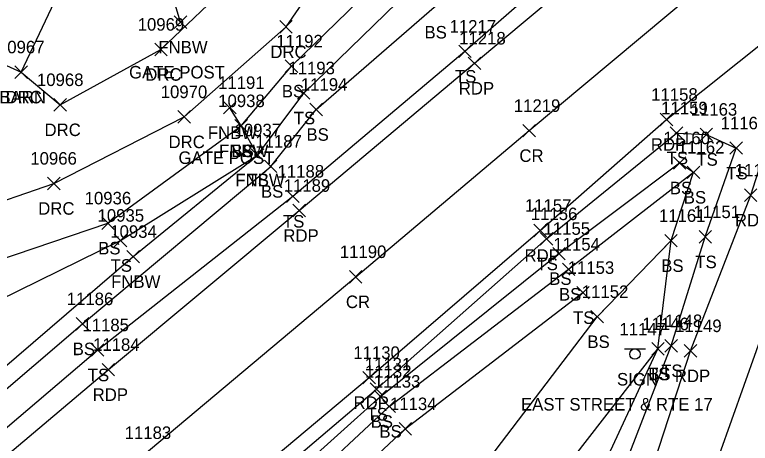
# Model space of a CAD drawing. Extents: x 1475671 to 1477951, y 592661 to 593821.
# Drawn here: x 1476740.9 to 1476858.4, y 593263.5 to 593332 of the extents above; entities that cross this region are included whole.
import ezdxf

# ---------------------------------------------------------------- set-up
doc = ezdxf.new("R2010")
doc.units = 0
for name, color, linetype in [('L_A', 7, 'Continuous'), ('L_C', 7, 'Continuous'), ('L_I', 7, 'Continuous'), ('L_TIC', 7, 'Continuous'), ('LBC', 7, 'Continuous'), ('LELB', 7, 'Continuous'), ('LFNC', 7, 'Continuous'), ('P_A', 7, 'Continuous'), ('P_I', 7, 'Continuous'), ('P_TIC', 7, 'Continuous'), ('PET', 7, 'Continuous'), ('PRC', 7, 'Continuous'), ('R_A', 7, 'Continuous'), ('R_I', 7, 'Continuous'), ('R_TIC', 7, 'Continuous'), ('RDP', 7, 'Continuous'), ('S_A', 7, 'Continuous'), ('S_C', 7, 'Continuous'), ('S_I', 7, 'Continuous'), ('SSGN', 7, 'Continuous')]:
    doc.layers.add(name, color=color, linetype=linetype)

msp = doc.modelspace()

# ---------------------------------------------------------------- linework, layer by layer
at = {"layer": 'L_TIC'}
for points in [[(1476766.35, 593329.85), (1476768.35, 593331.85)], [(1476768.35, 593329.85), (1476766.35, 593331.85)], [(1476811.8, 593325.19), (1476813.8, 593327.19)], [(1476813.8, 593325.19), (1476811.8, 593327.19)], [(1476784.1, 593322.82), (1476786.1, 593324.82)], [(1476786.1, 593322.82), (1476784.1, 593324.82)], [(1476740.92, 593321.87), (1476742.92, 593323.87)], [(1476742.92, 593321.87), (1476740.92, 593323.87)], [(1476786.04, 593318.52), (1476788.04, 593320.52)], [(1476788.04, 593318.52), (1476786.04, 593320.52)], [(1476774.25, 593316.18), (1476776.25, 593318.18)], [(1476776.25, 593316.18), (1476774.25, 593318.18)], [(1476788.04, 593315.89), (1476790.04, 593317.89)], [(1476790.04, 593315.89), (1476788.04, 593317.89)], [(1476776.04, 593313.27), (1476778.04, 593315.27)], [(1476778.04, 593313.27), (1476776.04, 593315.27)], [(1476776.04, 593313.27), (1476778.04, 593315.27)], [(1476778.04, 593313.27), (1476776.04, 593315.27)], [(1476845.6, 593312.13), (1476847.6, 593314.13)], [(1476847.6, 593312.13), (1476845.6, 593314.13)], [(1476850.35, 593311.9), (1476852.35, 593313.9)], [(1476852.35, 593311.9), (1476850.35, 593313.9)], [(1476855.13, 593309.72), (1476857.13, 593311.72)], [(1476857.13, 593309.72), (1476855.13, 593311.72)], [(1476855.13, 593309.72), (1476857.13, 593311.72)], [(1476857.13, 593309.72), (1476855.13, 593311.72)], [(1476778.66, 593308.61), (1476780.66, 593310.61)], [(1476780.66, 593308.61), (1476778.66, 593310.61)], [(1476778.66, 593308.61), (1476780.66, 593310.61)], [(1476780.66, 593308.61), (1476778.66, 593310.61)], [(1476846.08, 593307.34), (1476848.08, 593309.34)], [(1476848.08, 593307.34), (1476846.08, 593309.34)], [(1476780.77, 593306.79), (1476782.77, 593308.79)], [(1476782.77, 593306.79), (1476780.77, 593308.79)], [(1476848.31, 593305.85), (1476850.31, 593307.85)], [(1476850.31, 593305.85), (1476848.31, 593307.85)], [(1476848.31, 593305.85), (1476850.31, 593307.85)], [(1476850.31, 593305.85), (1476848.31, 593307.85)], [(1476848.31, 593305.85), (1476850.31, 593307.85)], [(1476850.31, 593305.85), (1476848.31, 593307.85)], [(1476784.31, 593302.01), (1476786.31, 593304.01)], [(1476786.31, 593302.01), (1476784.31, 593304.01)], [(1476754.77, 593297.72), (1476756.77, 593299.72)], [(1476756.77, 593297.72), (1476754.77, 593299.72)], [(1476756.78, 593294.95), (1476758.78, 593296.95)], [(1476758.78, 593294.95), (1476756.78, 593296.95)], [(1476824.82, 593295.2), (1476826.82, 593297.2)], [(1476826.82, 593295.2), (1476824.82, 593297.2)], [(1476844.71, 593294.92), (1476846.71, 593296.92)], [(1476846.71, 593294.92), (1476844.71, 593296.92)], [(1476844.71, 593294.92), (1476846.71, 593296.92)], [(1476846.71, 593294.92), (1476844.71, 593296.92)], [(1476850.19, 593295.52), (1476852.19, 593297.52)], [(1476852.19, 593295.52), (1476850.19, 593297.52)], [(1476758.81, 593292.37), (1476760.81, 593294.37)], [(1476760.81, 593292.37), (1476758.81, 593294.37)], [(1476826.81, 593292.85), (1476828.81, 593294.85)], [(1476828.81, 593292.85), (1476826.81, 593294.85)], [(1476828.36, 593290.34), (1476830.36, 593292.34)], [(1476830.36, 593290.34), (1476828.36, 593292.34)], [(1476830.65, 593286.61), (1476832.65, 593288.61)], [(1476832.65, 593286.61), (1476830.65, 593288.61)], [(1476832.91, 593282.76), (1476834.91, 593284.76)], [(1476834.91, 593282.76), (1476832.91, 593284.76)], [(1476750.7, 593281.61), (1476752.7, 593283.61)], [(1476752.7, 593281.61), (1476750.7, 593283.61)], [(1476844.72, 593278.11), (1476846.72, 593280.11)], [(1476846.72, 593278.11), (1476844.72, 593280.11)], [(1476753.14, 593277.44), (1476755.14, 593279.44)], [(1476755.14, 593277.44), (1476753.14, 593279.44)], [(1476842.63, 593277.61), (1476844.63, 593279.61)], [(1476844.63, 593277.61), (1476842.63, 593279.61)], [(1476842.63, 593277.61), (1476844.63, 593279.61)], [(1476844.63, 593277.61), (1476842.63, 593279.61)], [(1476797.66, 593271.17), (1476799.66, 593273.17)], [(1476799.66, 593271.17), (1476797.66, 593273.17)], [(1476798.29, 593270), (1476800.29, 593272)], [(1476800.29, 593270), (1476798.29, 593272)], [(1476799.69, 593268.42), (1476801.69, 593270.42)], [(1476801.69, 593268.42), (1476799.69, 593270.42)], [(1476802.27, 593264.83), (1476804.27, 593266.83)], [(1476804.27, 593264.83), (1476802.27, 593266.83)]]:
    msp.add_lwpolyline(points, dxfattribs=at)
at = {"layer": 'LBC'}
msp.add_lwpolyline([(1476766.99, 593478.72), (1476749.47, 593442.92), (1476737.05, 593415.38), (1476717.88, 593373.12), (1476703.46, 593340.35), (1476741.92, 593322.87), (1476753.1, 593346.5), (1476762.35, 593367.35), (1476787.68, 593423.01), (1476791.87, 593432.58)], dxfattribs=at)
at = {"layer": 'LELB'}
for points in [[(1476660.79, 593199.46), (1476674.63, 593214.33), (1476703.92, 593243.37), (1476720.54, 593255.98), (1476751.7, 593282.61), (1476781.77, 593307.79), (1476789.04, 593316.89), (1476807.89, 593333.24), (1476839.71, 593357.28), (1476859.97, 593374.46), (1476882.16, 593391.96), (1476882.87, 593395.08), (1476884.75, 593398.78), (1476886.94, 593401.06), (1476880.92, 593405.09), (1476872.21, 593402.61), (1476869.35, 593406.91), (1476883.46, 593416.6), (1476894.87, 593423.54), (1476922.16, 593439.01), (1476941.74, 593451.3), (1476958.3, 593465.19), (1476973.77, 593478.9)], [(1476525.71, 593116.6), (1476535.99, 593117.47), (1476564.39, 593135.96), (1476604.97, 593161.16), (1476624.83, 593173.86), (1476638.09, 593183.34), (1476660.79, 593199.46), (1476676.81, 593212.32), (1476707.13, 593238.69), (1476723.81, 593252.6), (1476754.14, 593278.44), (1476785.31, 593303.01), (1476812.8, 593326.19), (1476842.99, 593352.59), (1476863.07, 593369.43), (1476886.56, 593389.77), (1476893.66, 593396.85), (1476901.2, 593401.68), (1476921.17, 593422.2)], [(1476709.5, 593251.9), (1476704.63, 593270.28), (1476699.34, 593285.3), (1476723.21, 593287.69), (1476755.77, 593298.72), (1476777.04, 593314.27), (1476785.1, 593323.82), (1476803.07, 593341.35), (1476835.49, 593361.82), (1476853.06, 593384.39), (1476874.85, 593397.11), (1476884.75, 593398.78)], [(1476716.55, 593257.09), (1476712.45, 593265.92), (1476725.15, 593279.89), (1476757.78, 593295.95), (1476779.66, 593309.61), (1476787.04, 593319.52), (1476805.64, 593337.64), (1476837.49, 593359.29), (1476857.09, 593379.03), (1476877.34, 593393.41), (1476882.87, 593395.08)], [(1476564.12, 593090.41), (1476582.11, 593100.23), (1476611.48, 593121.39), (1476618.84, 593125.52), (1476623.35, 593128.86), (1476625.72, 593132.79), (1476629.36, 593135.67), (1476655.41, 593152.72), (1476679.21, 593171.49), (1476707, 593193.97), (1476724.55, 593208.7), (1476750.98, 593231.69), (1476770.54, 593248.26), (1476798.66, 593272.17), (1476825.82, 593296.2), (1476846.6, 593313.13), (1476851.35, 593312.9), (1476856.13, 593310.72)], [(1476716.34, 593096.61), (1476747.99, 593101.23), (1476767.4, 593103.17), (1476784.21, 593098.41), (1476795.95, 593095.07), (1476817.54, 593090.06), (1476823.68, 593097.1), (1476820.13, 593119.71), (1476817.83, 593141.9), (1476818.22, 593150.2), (1476818.44, 593161.48), (1476817.39, 593176.1), (1476816.81, 593183.14), (1476823.97, 593209.42), (1476832.54, 593244.88), (1476845.72, 593279.11), (1476851.19, 593296.52), (1476856.13, 593310.72)], [(1476634.2, 593131.94), (1476659.65, 593146.95), (1476682.12, 593166.73), (1476708.67, 593192.24), (1476725.71, 593207.35), (1476752.23, 593229.94), (1476771.82, 593246.25), (1476799.29, 593271), (1476827.81, 593293.85), (1476847.08, 593308.34), (1476849.31, 593306.85)], [(1476637.68, 593129.04), (1476661.51, 593144.5), (1476683.5, 593163.51), (1476710.24, 593189.5), (1476727.5, 593204.94), (1476753.67, 593228.48), (1476773.33, 593243.8), (1476800.69, 593269.42), (1476829.36, 593291.34), (1476849.31, 593306.85)], [(1476656.28, 593095.98), (1476668.8, 593096.98), (1476674.42, 593093.25), (1476681.71, 593092.91), (1476715.01, 593104.2), (1476743.41, 593111.46), (1476771.5, 593107.28), (1476782.77, 593105.35), (1476795.28, 593099.97), (1476811.26, 593100.05), (1476809.57, 593119.11), (1476813.36, 593153.77), (1476804.91, 593159.06), (1476804.56, 593163.8), (1476803.63, 593168.61), (1476810.96, 593186.98), (1476819.41, 593209.8), (1476828.14, 593245.31), (1476843.63, 593278.61), (1476845.71, 593295.92), (1476849.31, 593306.85)], [(1476678.64, 593101), (1476705.61, 593123.8), (1476726.04, 593155.11), (1476737.72, 593186.36), (1476761.68, 593213.28), (1476787.87, 593223.87), (1476810.46, 593252.94), (1476833.91, 593283.76), (1476845.71, 593295.92)], [(1476656.22, 593100.09), (1476649.63, 593114.77), (1476646.3, 593117.93), (1476646.01, 593122.62), (1476642.33, 593128.21), (1476662.9, 593142.59), (1476684.96, 593160.73), (1476712.65, 593184.75), (1476728.9, 593202.65), (1476756.29, 593223.25), (1476776.28, 593240.54), (1476803.27, 593265.83), (1476831.65, 593287.61)], [(1476678.64, 593101), (1476711, 593115.17), (1476731.22, 593143.42), (1476747.62, 593171.01), (1476767.46, 593198.64), (1476796.55, 593210.23), (1476815.09, 593241.8), (1476843.63, 593278.61)]]:
    msp.add_lwpolyline(points, dxfattribs=at)
at = {"layer": 'LFNC'}
for points in [[(1476767.35, 593330.85), (1476765.26, 593337.76)], [(1476733.12, 593270.47), (1476759.81, 593293.37), (1476779.66, 593309.61), (1476777.04, 593314.27), (1476775.25, 593317.18)]]:
    msp.add_lwpolyline(points, dxfattribs=at)
at = {"layer": 'P_TIC'}
for points in [[(1476813.32, 593323.28), (1476815.32, 593325.28)], [(1476815.32, 593323.28), (1476813.32, 593325.28)], [(1476844, 593314.29), (1476846, 593316.29)], [(1476846, 593314.29), (1476844, 593316.29)], [(1476822.06, 593312.51), (1476824.06, 593314.51)], [(1476824.06, 593312.51), (1476822.06, 593314.51)], [(1476857.44, 593302.19), (1476859.44, 593304.19)], [(1476859.44, 593302.19), (1476857.44, 593304.19)], [(1476785.3, 593299.73), (1476787.3, 593301.73)], [(1476787.3, 593299.73), (1476785.3, 593301.73)], [(1476823.82, 593296.55), (1476825.82, 593298.55)], [(1476825.82, 593296.55), (1476823.82, 593298.55)], [(1476794.35, 593289.14), (1476796.35, 593291.14)], [(1476796.35, 593289.14), (1476794.35, 593291.14)], [(1476847.83, 593277.3), (1476849.83, 593279.3)], [(1476849.83, 593277.3), (1476847.83, 593279.3)], [(1476754.84, 593274.3), (1476756.84, 593276.3)], [(1476756.84, 593274.3), (1476754.84, 593276.3)], [(1476796.5, 593273.02), (1476798.5, 593275.02)], [(1476798.5, 593273.02), (1476796.5, 593275.02)]]:
    msp.add_lwpolyline(points, dxfattribs=at)
at = {"layer": 'PET'}
for points in [[(1476493.61, 593061.9), (1476518.9, 593073.26), (1476550.12, 593088.22), (1476579.1, 593105.35), (1476612.57, 593127.79), (1476627.64, 593138.01), (1476653.65, 593155.86), (1476677.37, 593174.62), (1476705.43, 593196.67), (1476722.66, 593210.69), (1476749.61, 593233.45), (1476768.81, 593249.96), (1476797.5, 593274.02), (1476824.82, 593297.55), (1476845, 593315.29), (1476868.19, 593333.86), (1476888.66, 593352.98), (1476918.01, 593376.95), (1476944.23, 593398.87), (1476967.73, 593418.7), (1476998.53, 593444.47)], [(1476459.25, 593078.48), (1476508.39, 593100.17), (1476518.15, 593105.13), (1476565.38, 593131.07), (1476607.43, 593157.45), (1476640.25, 593180.54), (1476678.21, 593210.57), (1476708.64, 593235.75), (1476725.67, 593249.83), (1476755.84, 593275.3), (1476786.3, 593300.73), (1476814.32, 593324.28), (1476845.05, 593350.02), (1476865.02, 593366.82), (1476897.04, 593395.14), (1476922.98, 593419.08), (1476952.36, 593443.37)], [(1476550.12, 593088.22), (1476546.99, 593080.79), (1476546.62, 593074.3), (1476558.02, 593070.45), (1476566.6, 593070.83), (1476605.7, 593074.02), (1476651.65, 593078.89), (1476683.81, 593086.28), (1476716.78, 593091.72), (1476756.3, 593096.32), (1476786.76, 593094.61), (1476795.52, 593092.66), (1476816.88, 593085.29), (1476835.43, 593074.22), (1476828.62, 593102.02), (1476824.42, 593119.75), (1476821.59, 593140.77), (1476821.02, 593163.56), (1476821.92, 593180.44), (1476827.12, 593207.84), (1476837.47, 593243.39), (1476848.83, 593278.3), (1476858.44, 593303.19), (1476868.19, 593333.86)]]:
    msp.add_lwpolyline(points, dxfattribs=at)
at = {"layer": 'PRC'}
for points in [[(1476461.98, 593064.62), (1476520.7, 593090.52), (1476540.79, 593101.34), (1476577.67, 593121.61), (1476614.51, 593145.69), (1476649.36, 593170.81), (1476687.02, 593200.01), (1476716.69, 593224.25), (1476733.58, 593238.31), (1476760.9, 593261.21), (1476795.35, 593290.14), (1476823.06, 593313.51), (1476854.07, 593339.52), (1476875.7, 593357.51), (1476907.01, 593384.08), (1476934.06, 593407.68), (1476963.46, 593432.81)], [(1476853.41, 593046.52), (1476841.6, 593084.28), (1476835.78, 593107.15), (1476831.7, 593132.51), (1476830.84, 593162.78), (1476833.45, 593190.92), (1476841.31, 593223.69), (1476851.49, 593256.16), (1476861.32, 593283.91), (1476867.45, 593299.57), (1476876.22, 593323.15), (1476888.66, 593352.98)]]:
    msp.add_lwpolyline(points, dxfattribs=at)
at = {"layer": 'R_TIC'}
for points in [[(1476783.22, 593329.11), (1476785.22, 593331.11)], [(1476785.22, 593329.11), (1476783.22, 593331.11)], [(1476763.24, 593325.49), (1476765.24, 593327.49)], [(1476765.24, 593325.49), (1476763.24, 593327.49)], [(1476740.92, 593321.87), (1476742.92, 593323.87)], [(1476742.92, 593321.87), (1476740.92, 593323.87)], [(1476747.15, 593316.64), (1476749.15, 593318.64)], [(1476749.15, 593316.64), (1476747.15, 593318.64)], [(1476766.96, 593314.71), (1476768.96, 593316.71)], [(1476768.96, 593314.71), (1476766.96, 593316.71)], [(1476746.14, 593304.07), (1476748.14, 593306.07)], [(1476748.14, 593304.07), (1476746.14, 593306.07)]]:
    msp.add_lwpolyline(points, dxfattribs=at)
at = {"layer": 'RDP'}
for points in [[(1476741.92, 593322.87), (1476748.15, 593317.64), (1476764.24, 593326.49), (1476775.99, 593337.74), (1476789.97, 593354.63), (1476795.88, 593363.88), (1476791.47, 593366.82), (1476797.36, 593375.92), (1476799.68, 593374.04), (1476808.5, 593366.53)], [(1476703.46, 593340.35), (1476696.1, 593322.41), (1476695.07, 593307.68), (1476704.77, 593300.24), (1476724.04, 593301.34), (1476733.81, 593300.45), (1476747.14, 593305.07), (1476767.96, 593315.71), (1476784.22, 593330.11), (1476798.42, 593350.68), (1476808.5, 593366.53)]]:
    msp.add_lwpolyline(points, dxfattribs=at)
at = {"layer": 'SSGN'}
for p, q in [((1476838.3, 593278.61), (1476841.63, 593278.61)), ((1476839.94, 593277.78), (1476839.94, 593277.78))]:
    msp.add_line(p, q, dxfattribs=at)
msp.add_circle((1476839.94, 593277.78), 0.833, dxfattribs=at)

# ---------------------------------------------------------------- texts
at = {"layer": 'L_A'}
for s, p in [('BS', (1476806.33, 593328.24)), ('FNBW', (1476763.82, 593325.85)), ('TS', (1476811.2, 593321.19)), ('BS', (1476783.54, 593318.82)), ('BARN', (1476738.43, 593317.87)), ('TS', (1476785.45, 593314.52)), ('FNBW', (1476771.73, 593312.18)), ('BS', (1476787.48, 593311.89)), ('FNBW', (1476773.52, 593309.27)), ('BS', (1476775.49, 593309.27)), ('TS', (1476845.01, 593308.13)), ('TS', (1476849.76, 593307.9)), ('TS', (1476854.54, 593305.72)), ('TS', (1476854.54, 593305.72)), ('FNBW', (1476776.13, 593304.61)), ('TS', (1476778.07, 593304.61)), ('BS', (1476780.21, 593302.79)), ('BS', (1476845.52, 593303.34)), ('BS', (1476847.75, 593301.85)), ('BS', (1476847.75, 593301.85)), ('BS', (1476847.75, 593301.85)), ('TS', (1476783.72, 593298.01)), ('BS', (1476754.21, 593293.72)), ('TS', (1476756.19, 593290.95)), ('TS', (1476824.23, 593291.2)), ('BS', (1476844.15, 593290.92)), ('BS', (1476844.15, 593290.92)), ('TS', (1476849.59, 593291.52)), ('BS', (1476826.25, 593288.85)), ('FNBW', (1476756.28, 593288.37)), ('BS', (1476827.81, 593286.34)), ('TS', (1476830.06, 593282.61)), ('BS', (1476832.35, 593278.76)), ('BS', (1476750.14, 593277.61)), ('TS', (1476752.55, 593273.44)), ('TS', (1476842.04, 593273.61)), ('BS', (1476842.07, 593273.61)), ('TS', (1476844.13, 593274.11)), ('TS', (1476797.07, 593267.17)), ('BS', (1476797.73, 593266)), ('BS', (1476799.13, 593264.42))]:
    msp.add_text(s, height=2, dxfattribs=at).set_placement(p)
at = {"layer": 'L_C'}
for p in [(1476759.14, 593321.85), (1476767.04, 593308.18)]:
    msp.add_text('GATE POST', height=2, dxfattribs=at).set_placement(p)
at = {"layer": 'L_I'}
for s, p in [('11217', (1476810.34, 593329.19)), ('11192', (1476782.65, 593326.82)), ('10967', (1476738.2, 593325.87)), ('11193', (1476784.59, 593322.52)), ('11191', (1476773.36, 593320.18)), ('11194', (1476786.58, 593319.89)), ('10938', (1476773.38, 593317.27)), ('10938', (1476773.38, 593317.27)), ('11159', (1476844.14, 593316.13)), ('11163', (1476848.85, 593315.9)), ('11164', (1476853.63, 593313.72)), ('11164', (1476853.63, 593313.72)), ('10937', (1476775.99, 593312.61)), ('10937', (1476775.99, 593312.61)), ('11160', (1476844.49, 593311.34)), ('11187', (1476779.31, 593310.79)), ('11162', (1476846.8, 593309.85)), ('11162', (1476846.8, 593309.85)), ('11162', (1476846.8, 593309.85)), ('11188', (1476782.86, 593306.01)), ('10936', (1476752.05, 593301.72)), ('11156', (1476823.31, 593299.2)), ('11151', (1476849.3, 593299.52)), ('10935', (1476754.11, 593298.95)), ('11161', (1476843.78, 593298.92)), ('11161', (1476843.78, 593298.92)), ('11155', (1476825.35, 593296.85)), ('10934', (1476756.14, 593296.37)), ('11154', (1476826.91, 593294.34)), ('11153', (1476829.2, 593290.61)), ('11152', (1476831.46, 593286.76)), ('11186', (1476749.19, 593285.61)), ('11146', (1476841.12, 593281.61)), ('11146', (1476841.12, 593281.61)), ('11148', (1476843.26, 593282.11)), ('11185', (1476751.69, 593281.44)), ('11131', (1476796.78, 593275.17)), ('11132', (1476796.83, 593274)), ('11133', (1476798.24, 593272.42)), ('11134', (1476800.82, 593268.83))]:
    msp.add_text(s, height=2, dxfattribs=at).set_placement(p)
at = {"layer": 'P_A'}
for s, p in [('RDP', (1476811.81, 593319.28)), ('RDP', (1476842.49, 593310.29)), ('CR', (1476821.49, 593308.51)), ('RDP', (1476855.93, 593298.19)), ('RDP', (1476783.79, 593295.73)), ('RDP', (1476822.31, 593292.55)), ('CR', (1476793.78, 593285.14)), ('RDP', (1476846.32, 593273.3)), ('RDP', (1476753.33, 593270.3)), ('RDP', (1476794.99, 593269.02))]:
    msp.add_text(s, height=2, dxfattribs=at).set_placement(p)
at = {"layer": 'P_I'}
for s, p in [('11218', (1476811.87, 593327.28)), ('11158', (1476842.54, 593318.29)), ('11219', (1476820.6, 593316.51)), ('11150', (1476855.9, 593306.19)), ('11189', (1476783.84, 593303.73)), ('11157', (1476822.37, 593300.55)), ('11190', (1476792.81, 593293.14)), ('11149', (1476846.36, 593281.3)), ('11184', (1476753.39, 593278.3)), ('11130', (1476794.96, 593277.02)), ('11183', (1476758.44, 593264.21))]:
    msp.add_text(s, height=2, dxfattribs=at).set_placement(p)
at = {"layer": 'R_A'}
for p in [(1476781.71, 593325.11), (1476761.73, 593321.49), (1476739.41, 593317.87), (1476745.64, 593312.64), (1476765.45, 593310.71), (1476744.63, 593300.07)]:
    msp.add_text('DRC', height=2, dxfattribs=at).set_placement(p)
at = {"layer": 'R_I'}
for s, p in [('10969', (1476760.52, 593329.49)), ('10967', (1476738.2, 593325.87)), ('10968', (1476744.43, 593320.64)), ('10970', (1476764.2, 593318.71)), ('10966', (1476743.37, 593308.07))]:
    msp.add_text(s, height=2, dxfattribs=at).set_placement(p)
at = {"layer": 'S_A'}
msp.add_text('SIGN', height=2, dxfattribs=at).set_placement((1476837.08, 593272.76))
at = {"layer": 'S_C'}
msp.add_text('EAST STREET & RTE 17', height=2, dxfattribs=at).set_placement((1476821.75, 593268.76))
at = {"layer": 'S_I'}
msp.add_text('11147', height=2, dxfattribs=at).set_placement((1476837.47, 593280.76))

doc.saveas('drawing.dxf')
